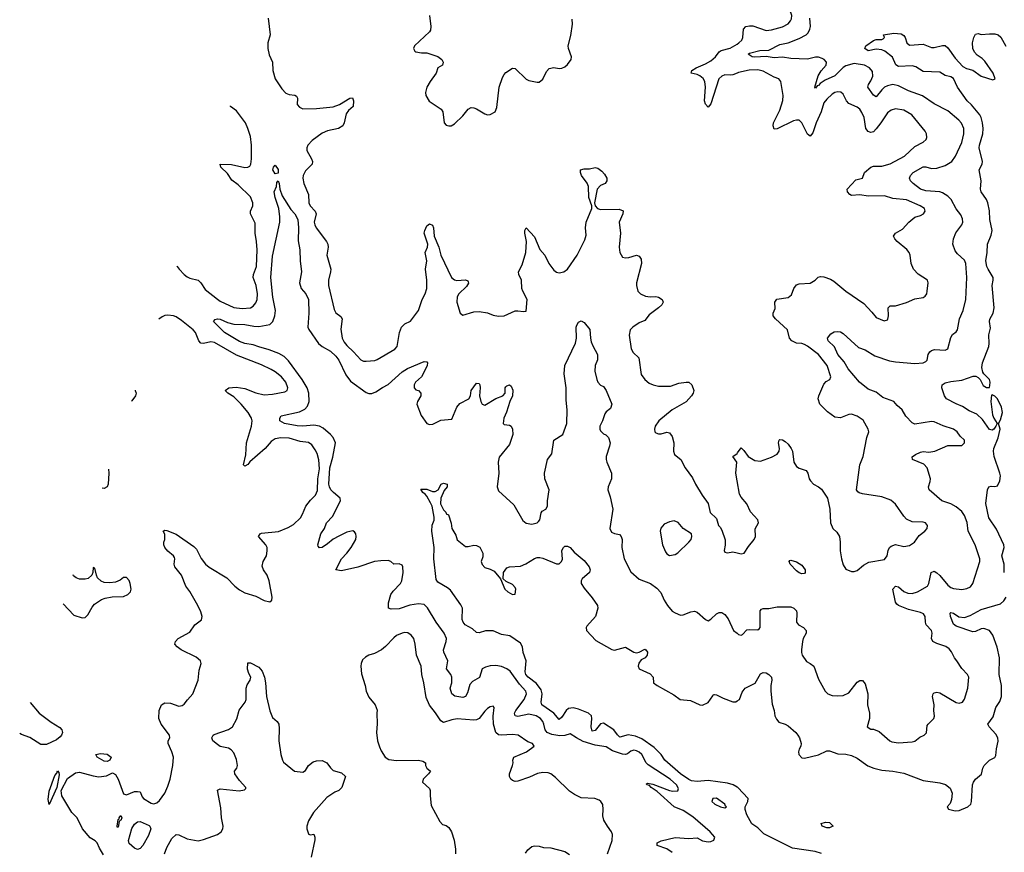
# Model space of a CAD drawing. Header units: inches. Extents: x 2001573 to 2220545, y 644482 to 846830.
# Tile 344 of 656: x 2054796 to 2061938, y 782821 to 788859. Entities that reach past the tile are written whole.
import ezdxf

# ---------------------------------------------------------------- set-up
doc = ezdxf.new("R2010")
doc.units = ezdxf.units.IN
doc.header["$MEASUREMENT"] = 0
doc.layers.add('C0758', color=7, linetype='Continuous')
doc.layers.add('C0768', color=7, linetype='Continuous')

msp = doc.modelspace()

# ---------------------------------------------------------------- linework, layer by layer
at = {"layer": 'C0758', "color": 5}
for points, elevation in [([(2057768.4, 788890), (2057777.5, 788810), (2057776, 788784), (2057770, 788769.7), (2057660.5, 788670), (2057653.4, 788650), (2057662.8, 788630), (2057670, 788626.7), (2057710, 788618), (2057750, 788618.3), (2057830, 788591.1), (2057858.3, 788570), (2057868.5, 788550), (2057862, 788530), (2057830.4, 788509.6), (2057817.4, 788470), (2057772.6, 788410), (2057750.2, 788370), (2057738.9, 788330), (2057742.6, 788310), (2057767.6, 788267.6), (2057854, 788210), (2057865.7, 788190), (2057876.3, 788110), (2057890, 788094), (2057910, 788088), (2057926, 788090), (2057950, 788102.8), (2058010, 788162), (2058050, 788210.7), (2058070, 788222), (2058090, 788220.4), (2058110, 788212), (2058170, 788176), (2058190, 788169), (2058210, 788170.3), (2058244.5, 788190), (2058257.7, 788222.3), (2058275.1, 788370), (2058299.3, 788440.7), (2058310, 788462.4), (2058323.6, 788476.4), (2058370, 788507.3), (2058390, 788504), (2058470, 788427), (2058490, 788417.6), (2058550, 788404.9), (2058565.5, 788405.5), (2058590, 788427.7), (2058616.6, 788483.4), (2058635.8, 788504.2), (2058670, 788512), (2058710, 788506), (2058730, 788508), (2058750, 788516.3), (2058770, 788533), (2058797.3, 788570), (2058798.2, 788590), (2058777.3, 788650), (2058775.8, 788670), (2058794.9, 788745.1), (2058805.3, 788825.3), (2058802.8, 788862.8)], 420), ([(2056597.6, 788870), (2056613.8, 788750), (2056596.5, 788690), (2056596.5, 788650), (2056605.1, 788605.1), (2056628.8, 788550), (2056631.5, 788490), (2056650.3, 788430), (2056696.7, 788356.7), (2056725.8, 788325.8), (2056750, 788315.2), (2056791.7, 788311.7), (2056803.8, 788303.8), (2056810.2, 788290), (2056810, 788244.9), (2056825.2, 788225.2), (2056850, 788212.7), (2056950, 788213.8), (2057070, 788226.3), (2057115, 788245), (2057190.7, 788290.7), (2057210, 788291), (2057216.4, 788270), (2057214.9, 788230), (2057180.8, 788199.2), (2057163.8, 788176.2), (2057149.2, 788110), (2057139, 788090), (2057108.4, 788070), (2057030, 788053.7), (2056990, 788036.6), (2056917, 787983), (2056886.9, 787950), (2056879.1, 787930), (2056878.5, 787910), (2056913.7, 787850), (2056921.2, 787830), (2056918.5, 787810), (2056870, 787763), (2056853.4, 787730), (2056850.2, 787710), (2056857.7, 787670), (2056892.3, 787590), (2056894.2, 787530), (2056903.5, 787510), (2056939.7, 787470), (2056946.2, 787450), (2056931.8, 787390), (2056936, 787370), (2056946.3, 787350), (2057021.3, 787250), (2057030.4, 787230), (2057033.7, 787210), (2057024.9, 787150), (2057052.1, 787050), (2057051.1, 787030), (2057035.3, 786970), (2057036.2, 786930), (2057076.4, 786756.4), (2057090, 786733.6), (2057125.5, 786705.5), (2057134.6, 786690), (2057125.5, 786614.5), (2057136, 786550), (2057150, 786520.2), (2057170, 786495), (2057218.6, 786450), (2057270, 786391.4), (2057290, 786383.2), (2057310, 786381.8), (2057372.8, 786387.2), (2057390, 786393.5), (2057517.7, 786470), (2057533.5, 786490), (2057550.5, 786590), (2057566.6, 786630), (2057590, 786652.9), (2057630, 786673.1), (2057690, 786750.4), (2057715.3, 786830), (2057737.1, 786870), (2057748.9, 786910), (2057750.6, 786970.6), (2057740.9, 787050), (2057750.7, 787110), (2057738.2, 787170), (2057754, 787210), (2057755.8, 787230), (2057730.9, 787310), (2057734.5, 787330), (2057750, 787363.8), (2057770, 787379.5), (2057790, 787368.2), (2057798.6, 787350), (2057803.6, 787290), (2057837.4, 787210), (2057851.5, 787150), (2057929.2, 786990), (2057950, 786971.2), (2057966.3, 786966.3), (2058030, 786972.9), (2058046.2, 786966.2), (2058050, 786957.3), (2058051.1, 786948.9), (2058036.9, 786923.1), (2057982.8, 786870), (2057969.1, 786850), (2057966.9, 786810), (2057990.8, 786730), (2058010, 786716.3), (2058090, 786739.3), (2058130, 786741.6), (2058190, 786732.4), (2058230, 786714.9), (2058270, 786708.2), (2058310, 786712.4), (2058390, 786746.4), (2058410, 786748.4), (2058450, 786742), (2058470, 786746), (2058476.4, 786830), (2058445.5, 786890), (2058439.8, 786910), (2058435.8, 786970), (2058416.9, 787010), (2058414.7, 787030), (2058440, 787080), (2058468.3, 787171.7), (2058472.9, 787250), (2058459.3, 787310), (2058461.1, 787330), (2058469.7, 787350), (2058530, 787283.7), (2058570, 787191.8), (2058605.4, 787150), (2058634.3, 787090), (2058670, 787042.8), (2058690, 787027.6), (2058710, 787022.2), (2058744.5, 787030), (2058770, 787048.9), (2058839.2, 787150), (2058896.5, 787263.5), (2058904.2, 787295.8), (2058901.5, 787350), (2058904.7, 787390), (2058945.7, 787490), (2058946.6, 787510), (2058924.5, 787570), (2058921.8, 787650), (2058912.2, 787672.2), (2058871.8, 787730), (2058863.6, 787750), (2058865.2, 787770), (2058890, 787776.4), (2058930, 787776.5), (2058970, 787786), (2058990, 787782), (2059019.9, 787759.9), (2059039, 787739), (2059055.5, 787710), (2059056.3, 787690), (2059042.8, 787670), (2059010, 787655.6), (2058984.2, 787630), (2058964.9, 787530), (2058970.4, 787510), (2058986.8, 787490), (2059010, 787481.3), (2059143.8, 787483.8), (2059173.5, 787473.5), (2059170.4, 787450), (2059144.2, 787390), (2059154.3, 787310), (2059143.7, 787210), (2059150.6, 787170), (2059170, 787136), (2059190, 787130.7), (2059214, 787134), (2059270, 787152.2), (2059290, 787144.9), (2059303.1, 787123.1), (2059307.2, 787090), (2059271.3, 786950), (2059270.2, 786930), (2059280.9, 786890), (2059299.3, 786870), (2059334.6, 786854.6), (2059370, 786848.1), (2059410, 786851), (2059430, 786846.7), (2059457.6, 786830), (2059464.9, 786810), (2059453.7, 786790), (2059430, 786768.3), (2059362, 786718), (2059330, 786676.9), (2059290, 786660.7), (2059244.7, 786630), (2059223.9, 786610), (2059217.6, 786570), (2059232.5, 786472.5), (2059245.7, 786445.7), (2059286.8, 786406.8), (2059304.9, 786284.9), (2059330.4, 786250), (2059362.8, 786222.8), (2059390.2, 786210.2), (2059430, 786201.3), (2059518, 786202), (2059577.7, 786222.3), (2059630, 786231.2), (2059650, 786230.2), (2059671.5, 786210), (2059685.7, 786170), (2059681.1, 786150), (2059668.9, 786130), (2059631.8, 786088.2), (2059530, 786030.6), (2059432.9, 785950), (2059406.3, 785910), (2059401.4, 785890), (2059404, 785870), (2059410, 785863.1), (2059430, 785856.5), (2059450, 785855.6), (2059490, 785866.4), (2059510, 785863), (2059530, 785837.3), (2059540.7, 785790), (2059539.7, 785730), (2059546.2, 785706.2), (2059592, 785670), (2059622.7, 785610), (2059677.1, 785537.1), (2059699.1, 785490), (2059747.7, 785410), (2059790.3, 785350.3), (2059805.3, 785285.3), (2059850, 785241), (2059864.7, 785190), (2059878.4, 785178.4), (2059890, 785158), (2059912.5, 785087.5), (2059912.8, 785047.2), (2059905.5, 785010), (2059910, 784998), (2059930, 784991.3), (2059970, 785000.7), (2060000, 784992.6)], 380), ([(2060000, 788472), (2059970, 788459.1), (2059950, 788455.6), (2059910, 788458.3), (2059890, 788450.5), (2059867.8, 788430), (2059810, 788249.6), (2059790, 788225.1), (2059770, 788246.6), (2059764.2, 788270), (2059771.1, 788370), (2059766.2, 788410), (2059753.5, 788433.5), (2059730, 788452.3), (2059710, 788461.1), (2059666.6, 788470), (2059671.8, 788490), (2059703.5, 788510), (2059770, 788538.2), (2059810, 788560.9), (2059844.2, 788590), (2059870, 788625.8), (2059883.9, 788636.1), (2059950, 788651.5), (2060000, 788681.7)], 380), ([(2055936.6, 787074.7), (2055938.9, 787070), (2055953.8, 787050), (2055989.3, 787010), (2056010, 786993.8), (2056030, 786983.2), (2056090, 786969.3), (2056110, 786950.2), (2056142.2, 786902.2), (2056230, 786831.9), (2056250, 786818), (2056350, 786771), (2056410, 786763.2), (2056470, 786768.4), (2056490, 786780.3), (2056510, 786804.4), (2056519, 786830), (2056521.9, 786870), (2056511.5, 786930), (2056490.5, 786990), (2056492.5, 787010), (2056513.4, 787070), (2056518.5, 787190), (2056514.8, 787250), (2056503.4, 787310), (2056503.3, 787383.3), (2056469.8, 787450), (2056471.5, 787470), (2056487.6, 787510), (2056487, 787530), (2056470, 787573.6), (2056380.6, 787660.6), (2056335.9, 787695.9), (2056303, 787743), (2056255.4, 787790), (2056249.6, 787810), (2056332.2, 787807.8), (2056430, 787788.1), (2056451.2, 787788.8), (2056464.4, 787795.6), (2056473.8, 787810), (2056478.7, 787850), (2056477.2, 787950), (2056469.4, 788010.6), (2056452, 788070), (2056433.1, 788110), (2056370, 788198.7), (2056326.5, 788230), (2056326.1, 788233.4)], 380), ([(2059530, 782819.8), (2059490, 782844.9), (2059419.3, 782870), (2059420.9, 782890), (2059450, 782904.4), (2059550, 782928.9), (2059650, 782920.1), (2059710, 782925.2), (2059750, 782904), (2059790, 782896.3), (2059810, 782898.5), (2059832.3, 782907.7), (2059837.8, 782930), (2059805.7, 782970), (2059677.9, 783077.9), (2059610, 783124.1), (2059544.4, 783150), (2059420.8, 783260.8), (2059377, 783290), (2059364.9, 783304.9), (2059346, 783310), (2059344, 783316), (2059350, 783322), (2059390, 783314), (2059508.9, 783268.9), (2059535.1, 783264.9), (2059570, 783266.8), (2059576.2, 783283.8), (2059559.7, 783310), (2059514.6, 783350), (2059354.2, 783454.2), (2059339.4, 783470), (2059310, 783529.7), (2059290, 783546.8), (2059270, 783557), (2059250, 783560.7), (2059230, 783554), (2059205.3, 783534.7), (2059189.5, 783530.5), (2059167.7, 783532.3), (2059096.7, 783556.7), (2059050, 783586.1), (2058970, 783598.6), (2058884.7, 783624.7), (2058834.2, 783650), (2058790, 783679.7), (2058751.1, 783668.9), (2058714.8, 783665.2), (2058655.2, 783675.2), (2058622.6, 783690), (2058609.1, 783710), (2058599.4, 783750), (2058589.8, 783770), (2058573.8, 783790), (2058541.7, 783810), (2058490, 783821.5), (2058410, 783805.9), (2058389.3, 783809.3), (2058385, 783830), (2058395.2, 783850), (2058454.5, 783930), (2058473.6, 783970), (2058467.6, 783990), (2058420.9, 784040.9), (2058353.8, 784133.8), (2058330, 784151.7), (2058290, 784167.8), (2058250, 784174.6), (2058210, 784173.1), (2058175.9, 784164.1), (2058150.4, 784150), (2058132.5, 784087.5), (2058080.8, 784059.2), (2058061.3, 784038.7), (2058043.4, 783976.6), (2058030, 783949.8), (2058010, 783942.8), (2057953.1, 783953.1), (2057930, 783969.6), (2057918.9, 784010), (2057929.8, 784050), (2057930.9, 784090), (2057923.1, 784110), (2057892.6, 784150), (2057901.4, 784210), (2057872.4, 784272.4), (2057870.7, 784290), (2057890.9, 784350), (2057891.7, 784371.7), (2057875.1, 784410), (2057817.3, 784490), (2057754.4, 784594.4), (2057730, 784617.7), (2057690, 784623.5), (2057627, 784613), (2057550, 784585.8), (2057490, 784583.5), (2057471.8, 784591.8), (2057472.6, 784630), (2057487.3, 784690), (2057504.6, 784715.4), (2057559.6, 784770), (2057567, 784790), (2057578, 784850), (2057576, 784890), (2057570, 784902), (2057550, 784912.7), (2057509.5, 784909.5), (2057489.3, 784929.3), (2057470, 784936), (2057414.7, 784934.7), (2057370, 784929.6), (2057250, 784889.7), (2057130, 784862.7), (2057090, 784868), (2057129.5, 784950), (2057170, 784990.6), (2057200.9, 785030), (2057234, 785090), (2057237.2, 785110), (2057234, 785130), (2057224.7, 785144.7), (2057212.7, 785152.7), (2057170, 785142.9), (2057110, 785114), (2057069.3, 785090.7), (2057030, 785056.9), (2056990, 785032), (2056970, 785029.3), (2056961.3, 785041.3), (2056959.6, 785050), (2056979.8, 785130), (2057007.6, 785170), (2057022, 785210), (2057065, 785255), (2057123.9, 785370), (2057120.4, 785390), (2057071.4, 785430), (2057054.1, 785450), (2057042.5, 785470), (2057037.6, 785490), (2057045.2, 785610), (2057066.9, 785686.9), (2057087.2, 785790), (2057070, 785829.8), (2057051.5, 785850), (2056996.4, 785896.4), (2056970, 785912.2), (2056930, 785917.3), (2056850, 785912.2), (2056810, 785914.5), (2056716.2, 785930), (2056682, 785950), (2056682, 785970), (2056693.4, 785986.6), (2056824.8, 786015.2), (2056865.4, 786034.6), (2056884.5, 786055.5), (2056895, 786090), (2056894.1, 786150), (2056881.2, 786190), (2056846.1, 786250), (2056745.3, 786385.3), (2056715.2, 786415.2), (2056677.1, 786437.1), (2056605, 786465), (2056530, 786485.2), (2056490, 786501.1), (2056429.9, 786509.9), (2056390, 786525.9), (2056281.5, 786590), (2056201.2, 786670), (2056214.8, 786685.2), (2056231.7, 786688.3), (2056250, 786686), (2056303.4, 786663.4), (2056350, 786651.3), (2056430, 786647.6), (2056495.5, 786635.5), (2056530, 786633.9), (2056610, 786648.7), (2056633.4, 786670), (2056647.9, 786710), (2056652.9, 786750), (2056633.2, 786846.8), (2056616.8, 786990), (2056630, 787144.7), (2056683.7, 787390), (2056683.7, 787430), (2056676, 787490), (2056650, 787569.2), (2056642.6, 787610), (2056659.3, 787650), (2056662, 787678), (2056670, 787690.8), (2056678.8, 787670), (2056684, 787630), (2056701.3, 787581.3), (2056762.3, 787482.3), (2056792.1, 787450), (2056813.1, 787410), (2056819.5, 787350), (2056816, 787256), (2056828.9, 787190), (2056830.1, 787110), (2056839.7, 787030), (2056825.2, 786950), (2056836.9, 786910), (2056870.9, 786870), (2056890.1, 786830), (2056894.6, 786730), (2056887.5, 786630), (2056893.3, 786613.3), (2056963.2, 786510), (2056990, 786489.4), (2057050, 786456.1), (2057090, 786419.1), (2057110.5, 786390.5), (2057162.7, 786282.7), (2057196.2, 786236.2), (2057310, 786154.6), (2057330, 786147.4), (2057350, 786147.2), (2057380.6, 786159.4), (2057427.6, 786192.4), (2057470, 786213.4), (2057570, 786304.2), (2057609.6, 786330), (2057730, 786380.3), (2057750, 786378.8), (2057754.4, 786370), (2057752.2, 786352.2), (2057742.6, 786330), (2057710.2, 786269.8), (2057667.2, 786230), (2057658.7, 786210), (2057658.4, 786190), (2057670, 786175.5), (2057690.2, 786170.2), (2057704.9, 786150), (2057704.9, 786130), (2057681.6, 786090), (2057676.3, 786070), (2057708, 785988), (2057750, 785931.3), (2057770, 785924), (2057793.8, 785926.2), (2057850, 785953.4), (2057930, 785961), (2057968.2, 786050), (2057990, 786074.6), (2058054.3, 786110), (2058065.1, 786130), (2058071.2, 786170), (2058110, 786222.4), (2058130, 786220.7), (2058133.6, 786210), (2058136.2, 786190), (2058131.1, 786130), (2058140.2, 786090), (2058150, 786070.4), (2058170, 786062.3), (2058250, 786111.8), (2058300.7, 786130), (2058318.5, 786150), (2058318.9, 786190), (2058323.3, 786196.7), (2058330, 786204.4), (2058350, 786211.6), (2058361.1, 786201.1), (2058372.7, 786172.7), (2058372.1, 786130), (2058352.6, 786090), (2058328.4, 786011.6), (2058309.1, 785970), (2058302.8, 785930), (2058310, 785924), (2058350, 785918), (2058360.7, 785910), (2058370.4, 785890), (2058372.4, 785850), (2058350, 785777.2), (2058274.4, 785685.6), (2058266.8, 785650), (2058270.7, 785570.7), (2058259.1, 785470), (2058270, 785442.8), (2058379.6, 785339.6), (2058446.9, 785226.9), (2058470, 785208.2), (2058510, 785201.3), (2058549.7, 785210.3), (2058559.6, 785220.4), (2058568.5, 785231.5), (2058577.8, 785282.2), (2058585.7, 785294.3), (2058613.3, 785310), (2058624.2, 785330), (2058624.7, 785370), (2058635.8, 785450), (2058606.3, 785530), (2058602, 785570), (2058624.2, 785670), (2058655.4, 785710), (2058669.8, 785810.2), (2058735.1, 785850), (2058766, 785930), (2058766.6, 786030), (2058760.2, 786100.2), (2058759.2, 786190), (2058746.5, 786290), (2058749.8, 786350), (2058827.6, 786512.4), (2058834, 786550), (2058832, 786628), (2058836.6, 786643.4), (2058850, 786666), (2058870, 786676), (2058890, 786662.8), (2058931.5, 786611.5), (2058936, 786550), (2058942.5, 786522.5), (2058953.3, 786493.3), (2058987.7, 786430), (2058987.9, 786392.1), (2058970.6, 786350), (2058969.1, 786310.9), (2058981.6, 786250), (2058990, 786230.4), (2059010, 786207.3), (2059030, 786198.8), (2059050, 786170.8), (2059090.4, 786070), (2059082, 786038), (2059050, 786014.5), (2059039.9, 786000.1), (2059024.1, 785950), (2059005.6, 785910), (2059003.9, 785890), (2059010, 785876.9), (2059030, 785856.1), (2059047.4, 785847.4), (2059066.4, 785830), (2059078.4, 785790), (2059075.1, 785764.9), (2059050.4, 785690), (2059050.4, 785670), (2059054.4, 785650), (2059090.2, 785570), (2059090, 785529), (2059064, 785470), (2059061.8, 785450), (2059079.1, 785399.1), (2059098.2, 785310), (2059077.9, 785170), (2059090, 785143.2), (2059110, 785133.7), (2059146, 785126), (2059160.2, 785110), (2059165.4, 785090), (2059164.1, 785030), (2059180.7, 784950), (2059230, 784854.4), (2059290, 784800.4), (2059370.8, 784770), (2059416.9, 784736.9), (2059445.8, 784705.8), (2059470.4, 784650), (2059494.9, 784610), (2059530, 784570.5), (2059550, 784557.1), (2059590, 784540.4), (2059610, 784543.1), (2059665.5, 784565.5), (2059690, 784568.5), (2059710, 784561.3), (2059770, 784508.5), (2059790, 784499.3), (2059810, 784510.5), (2059850, 784550.4), (2059870, 784560.3), (2059890, 784559.5), (2059910, 784546), (2059934.4, 784514.4), (2059972.9, 784430), (2060000, 784408.9)], 360), ([(2055403, 782803), (2055376, 782850), (2055359.3, 782890), (2055344.8, 782904.8), (2055306.7, 782926.7), (2055251.8, 782990), (2055213.2, 783070), (2055175.3, 783110), (2055102, 783230), (2055098, 783270), (2055143.1, 783356.9), (2055202, 783398), (2055230, 783402.8), (2055330, 783374.4), (2055371.3, 783368.7), (2055425.1, 783374.9), (2055470, 783398), (2055490, 783384.7), (2055510, 783351.3), (2055550, 783245.5), (2055570, 783237.1), (2055630, 783261), (2055650, 783262.8), (2055670, 783258), (2055683.6, 783223.6), (2055694, 783210), (2055750, 783176.9), (2055770, 783172.1), (2055790, 783179), (2055810, 783195.2), (2055848.1, 783250), (2055870, 783300.9), (2055887.4, 783350), (2055908, 783450), (2055911.3, 783510), (2055900.8, 783550), (2055872, 783610), (2055873.2, 783630), (2055885.2, 783650), (2055882.9, 783670), (2055822.7, 783750), (2055804.5, 783790), (2055808.3, 783850), (2055825.1, 783890), (2055850, 783905.3), (2055890, 783902.3), (2055950, 783881.1), (2055975.4, 783884.6), (2055990, 783894), (2056013, 783927), (2056052.3, 783970), (2056091.3, 784070), (2056098.7, 784141.3), (2056112, 784190), (2056106.6, 784210), (2056076.4, 784236.4), (2055968, 784290), (2055939.6, 784310), (2055921.6, 784330), (2055925.6, 784350), (2055946, 784370), (2056030, 784417.4), (2056066.9, 784470), (2056114.1, 784505.9), (2056120.3, 784530), (2056110, 784565.6), (2056087.5, 784610), (2056030, 784711.5), (2056000.4, 784750), (2055971.1, 784831.1), (2055921.1, 784890), (2055916, 784910), (2055922.6, 784950), (2055918.4, 784958.4), (2055910.7, 784970.7), (2055870, 785005.1), (2055849.7, 785030), (2055842, 785050), (2055841.2, 785070), (2055849.2, 785090), (2055848.9, 785128.9), (2055838, 785150), (2055850, 785158), (2055864.7, 785155.3), (2055930, 785128.4), (2056058.9, 785038.9), (2056078.4, 785018.4), (2056112.1, 784952.1), (2056144, 784910), (2056170, 784888.3), (2056299.1, 784810), (2056357.1, 784750), (2056390, 784724.9), (2056430, 784702.6), (2056510, 784679.3), (2056570, 784647.3), (2056610, 784636), (2056624, 784650), (2056626.6, 784670), (2056605.1, 784790), (2056590.9, 784830), (2056563.9, 784870), (2056555.5, 784895.5), (2056562.2, 784930), (2056587.6, 784970), (2056592.5, 785007.5), (2056590.7, 785030), (2056580.7, 785050), (2056528.9, 785110), (2056541, 785130), (2056550, 785134.6), (2056673.3, 785146.7), (2056743.5, 785176.5), (2056781.3, 785198.7), (2056832.8, 785247.2), (2056848.2, 785271.8), (2056872.4, 785330), (2056906.5, 785373.5), (2056942.8, 785410), (2056955.7, 785444.3), (2056958.9, 785530), (2056970, 785602), (2056966.2, 785666.2), (2056952.9, 785712.9), (2056939.9, 785739.9), (2056914.8, 785774.8), (2056890, 785793.8), (2056830, 785801), (2056750, 785823.9), (2056690, 785826), (2056650, 785818.6), (2056619.5, 785800.5), (2056578, 785750), (2056466.5, 785653.5), (2056450, 785634), (2056430, 785621.6), (2056420.7, 785630), (2056436.2, 785703.8), (2056440.2, 785790), (2056478, 785910), (2056482.2, 785950), (2056476.5, 785970), (2056454.1, 786010), (2056403.9, 786070), (2056350, 786123.4), (2056306.3, 786150), (2056287, 786170), (2056313.2, 786190), (2056365.4, 786194.6), (2056430, 786183.9), (2056510, 786152.9), (2056570, 786139.1), (2056630, 786142.4), (2056719.3, 786160.7), (2056736.9, 786170), (2056742.3, 786190), (2056726.3, 786230), (2056695, 786270), (2056650, 786305.4), (2056621, 786321), (2056550, 786355.8), (2056370, 786426.5), (2056210, 786517.9), (2056181.8, 786521.8), (2056130, 786511.6), (2056110, 786512.9), (2056094.7, 786530), (2056072.1, 786590), (2056054.4, 786610), (2055970, 786678.5), (2055930, 786704.4), (2055911.2, 786711.2), (2055870, 786716.2), (2055850, 786712.5), (2055830, 786703.5), (2055806.2, 786686.7)], 380), ([(2055632.9, 786171.2), (2055634.3, 786170), (2055640.5, 786150), (2055635.8, 786130), (2055610, 786094), (2055606.1, 786091.5)], 420), ([(2060000, 785514.2), (2059989.8, 785570), (2059998, 785650), (2059969.3, 785690), (2060000, 785713.7)], 380), ([(2055440.9, 785600.1), (2055443.5, 785570), (2055438.4, 785490), (2055429.7, 785470.3), (2055410, 785459.5), (2055394.3, 785461.4)], 420), ([(2060000, 783293), (2059971.1, 783310), (2059930, 783321.3), (2059790, 783340.6), (2059710, 783333.6), (2059670, 783339.2), (2059650, 783348.2), (2059589.1, 783390), (2059476, 783490), (2059449.1, 783530), (2059399.5, 783579.5), (2059310, 783643.6), (2059263, 783663), (2059210, 783672.8), (2059150, 783656.8), (2059132.7, 783672.7), (2059106.4, 783710), (2059030, 783756.5), (2059008.6, 783751.4), (2058970, 783703.1), (2058950, 783699.7), (2058941.2, 783730), (2058945.9, 783790), (2058942.9, 783810), (2058922, 783830), (2058850, 783858.9), (2058810, 783868.4), (2058777.1, 783862.9), (2058759.5, 783850), (2058730, 783800.8), (2058710, 783784.8), (2058670.8, 783830.8), (2058583.1, 783890), (2058578.5, 783910), (2058585.1, 783970), (2058578.2, 783998.2), (2058544.4, 784044.4), (2058484.2, 784090), (2058468.1, 784110), (2058463.6, 784130), (2058468.9, 784210), (2058449, 784270), (2058443.8, 784310), (2058430, 784338.3), (2058351.8, 784390), (2058290, 784399), (2058230, 784425.7), (2058174.3, 784425.7), (2058130, 784411.6), (2058110, 784415.6), (2058081.4, 784441.4), (2058027.7, 784470), (2058012.3, 784490), (2058004.7, 784510), (2058007.2, 784590), (2057996.3, 784616.3), (2057920.5, 784720.5), (2057899.1, 784739.1), (2057830, 784780.9), (2057818, 784798), (2057799.8, 784950), (2057802.5, 785030), (2057785, 785150), (2057788, 785192), (2057803.7, 785230), (2057803, 785250), (2057787.1, 785330), (2057775.4, 785355.4), (2057750, 785403), (2057738.2, 785418.2), (2057720.7, 785430), (2057705.2, 785454.8), (2057750, 785454.6), (2057790, 785438.3), (2057810, 785437), (2057831.5, 785448.5), (2057853.2, 785490), (2057870, 785497.6), (2057897.3, 785490), (2057896.4, 785470), (2057875.6, 785444.4), (2057850.3, 785390), (2057848.9, 785348.9), (2057870, 785303.8), (2057886.4, 785286.4), (2057890, 785276), (2057907.1, 785267.1), (2057926.6, 785206.6), (2057930.6, 785170), (2057959.4, 785119.4), (2057970, 785086), (2058030, 785038.8), (2058050, 785037.3), (2058090, 785048.2), (2058110, 785046), (2058133.3, 785033.3), (2058155.5, 784990), (2058156.3, 784963.7), (2058144, 784930), (2058150, 784906.8), (2058170, 784885.5), (2058210, 784874), (2058238.7, 784858.7), (2058283.5, 784803.5), (2058316.3, 784730), (2058337.3, 784710), (2058370, 784690.7), (2058390, 784692), (2058395.1, 784730), (2058390, 784742), (2058370, 784762.7), (2058325.2, 784785.2), (2058303.1, 784803.1), (2058305.2, 784850), (2058330, 784882.8), (2058349.7, 784890.3), (2058430, 784895.2), (2058467.5, 784912.5), (2058530, 784951.3), (2058550, 784958), (2058570, 784959.1), (2058590, 784954), (2058690, 784913.4), (2058710, 784912.7), (2058727.3, 784930), (2058732.9, 784947.1), (2058729.8, 785010), (2058739.7, 785030), (2058750, 785039.6), (2058770, 785040.8), (2058790, 785030.2), (2058818.4, 784998.4), (2058890, 784936), (2058926.3, 784890), (2058934.3, 784870), (2058930.3, 784850), (2058876.5, 784803.5), (2058868.1, 784790), (2058870.2, 784770), (2058890, 784736.5), (2058950, 784666.7), (2058986.5, 784610), (2058988.9, 784590), (2058973.7, 784530), (2058910, 784459.6), (2058904.4, 784450), (2058908.6, 784428.6), (2058976, 784356), (2059092.5, 784292.5), (2059110, 784287.3), (2059190, 784307.3), (2059250, 784272.7), (2059270, 784268), (2059290, 784273), (2059330, 784294), (2059338, 784290), (2059350, 784272), (2059348, 784250), (2059332.7, 784230), (2059304.6, 784215.4), (2059287.3, 784192.7), (2059281.6, 784170), (2059290.4, 784150.4), (2059370, 784115.8), (2059390.4, 784090), (2059394.4, 784050), (2059419.5, 784030), (2059541.6, 783961.6), (2059586.9, 783930), (2059662.3, 783922.3), (2059730, 783890.3), (2059750, 783888.8), (2059790, 783906), (2059823.8, 783956.2), (2059830, 783964), (2059836, 783964), (2059850, 783962.4), (2059898.2, 783938.2), (2059970, 783913), (2059990, 783913), (2060000, 783919.1)], 340), ([(2055112, 784621.8), (2055190, 784540.7), (2055250, 784520.5), (2055270, 784523), (2055278, 784530), (2055290, 784542), (2055321.3, 784598.7), (2055339.8, 784620.2), (2055390, 784653.1), (2055415.6, 784664.4), (2055466.1, 784673.9), (2055550, 784676), (2055580.9, 784690), (2055599.6, 784710), (2055604.7, 784730), (2055597.3, 784770), (2055590, 784792.3), (2055570, 784814), (2055550, 784812.8), (2055525.6, 784794.4), (2055490, 784779.4), (2055450, 784774.7), (2055410, 784777.3), (2055387.1, 784787.1), (2055361.1, 784810), (2055352.4, 784830), (2055342, 784882), (2055330, 784886), (2055327.2, 784850), (2055319.5, 784830), (2055292.9, 784807.1), (2055270, 784801.3), (2055230, 784800.8), (2055204.8, 784810), (2055186.8, 784826.8), (2055183.1, 784833.1)], 420), ([(2059060.7, 782810), (2059092.8, 782907.2), (2059095.6, 782950), (2059089.3, 782970), (2059059, 783010), (2059034.5, 783054.5), (2059026.2, 783086.2), (2059029.7, 783130.3), (2059026.4, 783166.4), (2059012.8, 783190), (2058999.6, 783199.6), (2058968.7, 783210), (2058870, 783216.2), (2058820.3, 783240.3), (2058784.6, 783264.6), (2058683.8, 783363.8), (2058650, 783388.6), (2058630, 783397.1), (2058590, 783400.6), (2058552.4, 783392.4), (2058493.8, 783366.2), (2058410, 783337), (2058390, 783334.9), (2058370, 783341.5), (2058359.8, 783350), (2058349.9, 783369.9), (2058349.2, 783390), (2058371.7, 783450), (2058376, 783470), (2058374, 783490), (2058381.2, 783510), (2058473.2, 783550), (2058529.3, 783590), (2058517.2, 783610), (2058482.2, 783622.2), (2058411.2, 783671.2), (2058370, 783675.5), (2058289.9, 783669.9), (2058270, 783673.6), (2058250, 783688.7), (2058234.3, 783750), (2058231.1, 783808.9), (2058237.4, 783870), (2058230, 783880.7), (2058210, 783875.4), (2058190, 783863.5), (2058170, 783845.4), (2058130, 783792), (2058110, 783782.4), (2058090, 783779.5), (2057970, 783788.2), (2057930, 783781.4), (2057870, 783762.4), (2057850, 783773.7), (2057812.3, 783832.3), (2057768.5, 783888.5), (2057743.7, 783943.7), (2057728.8, 784048.8), (2057713.8, 784110), (2057708, 784170), (2057673.7, 784250), (2057665.8, 784330), (2057654.5, 784370), (2057635.6, 784395.6), (2057611.4, 784411.4), (2057590, 784414.2), (2057570, 784410.8), (2057530, 784392.1), (2057510, 784376.4), (2057450, 784312.8), (2057419.5, 784290), (2057370, 784263.5), (2057328.9, 784251.1), (2057303.8, 784236.2), (2057284, 784216), (2057274, 784190), (2057270.4, 784170), (2057274.6, 784114.6), (2057303, 784030), (2057310.5, 783990), (2057330, 783946.8), (2057375.5, 783890), (2057390, 783852), (2057386, 783830), (2057388.5, 783751.5), (2057383.8, 783690), (2057392.2, 783630), (2057405.1, 783585.1), (2057417.2, 783557.2), (2057447, 783510), (2057473.9, 783493.9), (2057530, 783485.5), (2057687.9, 783487.9), (2057721.6, 783481.6), (2057741, 783470), (2057741, 783450), (2057750.6, 783430.6), (2057776, 783410), (2057762.8, 783390), (2057722, 783350), (2057717.3, 783330), (2057770, 783282.8), (2057774.6, 783270), (2057773.4, 783230), (2057779.9, 783159.9), (2057844.4, 783044.4), (2057863.1, 783023.1), (2057890, 783014), (2057910, 783000.5), (2057928.5, 782970), (2057949, 782909), (2057957, 782843), (2057956.4, 782810)], 380), ([(2055845.9, 782810), (2055863.6, 782856.4), (2055900.1, 782919.9), (2055930, 782949.2), (2055950, 782948.2), (2056010, 782919.4), (2056090, 782904.2), (2056130, 782912.4), (2056230, 782948.8), (2056258.4, 782970), (2056269.6, 782990), (2056271.1, 783010), (2056261, 783070), (2056256.4, 783143.6), (2056230, 783270.7), (2056250, 783280.3), (2056387.1, 783267.1), (2056427.2, 783272.8), (2056435.6, 783284.4), (2056437, 783290), (2056390, 783340.7), (2056355.6, 783390), (2056354.5, 783410), (2056371.6, 783430), (2056376.9, 783450), (2056370, 783493.2), (2056350, 783542.9), (2056330, 783563.5), (2056310, 783576), (2056250, 783588.7), (2056230, 783601.7), (2056197.4, 783630), (2056189.6, 783650), (2056199.5, 783670), (2056206.1, 783673.9), (2056310, 783710.2), (2056338.9, 783730), (2056372.1, 783787.9), (2056388, 783852), (2056431.1, 783910), (2056438.3, 783930), (2056439.3, 784010), (2056446, 784034), (2056468.7, 784070), (2056474, 784090), (2056457.5, 784117.5), (2056447.9, 784147.9), (2056450, 784194.8), (2056470, 784194.9), (2056530, 784162.4), (2056554.1, 784134.1), (2056571.7, 784091.7), (2056579.5, 784050), (2056586.3, 783950), (2056610, 783846), (2056630, 783798.8), (2056662.8, 783770), (2056675.5, 783750), (2056678.7, 783718.7), (2056675.8, 783630), (2056691.4, 783530), (2056701.5, 783490), (2056710, 783474.9), (2056790.7, 783410), (2056850, 783403), (2056870, 783413.8), (2056892.3, 783450), (2056923.8, 783476.2), (2056950, 783484.9), (2056990, 783485.5), (2057023.2, 783470), (2057050, 783432.7), (2057070, 783414.7), (2057130, 783397), (2057160.5, 783370), (2057133.4, 783290), (2057110.4, 783270), (2057082.9, 783257.1), (2057023.1, 783216.9), (2056926.8, 783110), (2056890.5, 783049.5), (2056878.8, 783010), (2056878.8, 782990), (2056890, 782954), (2056891.1, 782951.1), (2056906.8, 782946.8), (2056930, 782951), (2056937.1, 782930), (2056937.6, 782910), (2056910, 782786)], 360), ([(2054871.4, 783906), (2054936.5, 783830), (2055023.3, 783763.3), (2055086.6, 783726.6), (2055102.6, 783710), (2055107, 783690), (2055100.1, 783670), (2055090, 783658.5), (2055062.7, 783637.3), (2054990, 783602.8), (2054950, 783602.4)], 380), ([(2054950, 783602.4), (2054870, 783654), (2054810, 783675.4), (2054796.1, 783682.1)], 380), ([(2058464.9, 782815.1), (2058481.3, 782838.7), (2058510, 782863), (2058530, 782867.7), (2058564.5, 782864.5), (2058594.8, 782854.8), (2058650, 782853.4), (2058750, 782827.3), (2058785.5, 782805.5)], 380)]:
    msp.add_lwpolyline(points, dxfattribs=dict(at, elevation=elevation))
for points, elevation in [([(2056650, 787740.9), (2056632, 787770), (2056637, 787790), (2056650, 787803), (2056672, 787772), (2056670, 787745.2)], 360), ([(2059544.4, 785224.4), (2059510, 785218.4), (2059470, 785200.3), (2059447.9, 785172.1), (2059443, 785150), (2059460.2, 785050), (2059480.4, 785000.4), (2059490, 784986), (2059510, 784972.7), (2059550, 784980.3), (2059570, 784992.4), (2059649.3, 785070), (2059666, 785090), (2059672.7, 785110), (2059669.2, 785130), (2059610, 785169.6), (2059572.7, 785212.7)], 380), ([(2055430, 783479.3), (2055410, 783482.7), (2055358, 783510), (2055348, 783530), (2055382, 783538), (2055431.8, 783531.8), (2055458.8, 783510), (2055450, 783489)], 380), ([(2055010, 783168), (2055003.6, 783203.6), (2055010, 783264.7), (2055050, 783378), (2055066, 783394), (2055071.6, 783411.6), (2055079.6, 783399.6), (2055082, 783382), (2055064.7, 783290)], 380), ([(2059850, 783212.3), (2059823.8, 783210), (2059817.7, 783190), (2059839.6, 783170), (2059880.4, 783150), (2059910, 783143.8), (2059923.6, 783150), (2059915.9, 783155.9), (2059910.7, 783170)], 360), ([(2055530, 783052), (2055526.4, 783053.6), (2055516.7, 783043.3), (2055510, 783003.7), (2055503.7, 783003.7), (2055502.7, 783010), (2055510, 783059.1), (2055517.2, 783062.8), (2055516.9, 783070), (2055530, 783088), (2055537.2, 783070)], 360), ([(2055650, 782840.5), (2055630, 782849.7), (2055590, 782883.6), (2055586.1, 782906.1), (2055610, 782993), (2055630, 783023.5), (2055650, 783042.4), (2055670, 783044.4), (2055735.2, 783015.2), (2055741.3, 783010), (2055746.7, 782990), (2055730, 782942.3), (2055690, 782871), (2055670, 782848.8)], 360)]:
    msp.add_lwpolyline(points, close=True, dxfattribs=dict(at, elevation=elevation))
at = {"layer": 'C0768', "color": 5}
for points, elevation in [([(2060000, 788681.7), (2060013.8, 788690), (2060033.6, 788710), (2060042.5, 788730), (2060047, 788790), (2060064.2, 788810), (2060090, 788815.3), (2060113.2, 788813.2), (2060210, 788779.7), (2060250, 788785.4), (2060330, 788807.5), (2060369.7, 788830), (2060388.6, 788850), (2060395.7, 788864.3), (2060398.4, 788890), (2060388.8, 788910), (2060371.6, 788930), (2060330, 788960.7), (2060250, 789003.1), (2060130, 789048.7), (2060080.3, 789090), (2060037.9, 789117.9), (2060010, 789152.7), (2060000, 789157.8)], 380), ([(2060000, 784408.9), (2060010, 784401.1), (2060030, 784396.3), (2060039.6, 784400.4), (2060070, 784433.4), (2060090, 784437.1), (2060150, 784434.9), (2060159.7, 784440.3), (2060167.9, 784452.1), (2060168.3, 784571.7), (2060177.2, 784582.8), (2060190, 784588.4), (2060230, 784588), (2060290, 784599.7), (2060390, 784600.3), (2060412.3, 784592.3), (2060430, 784570.7), (2060434.3, 784554.3), (2060432.2, 784490), (2060445.5, 784470), (2060483, 784450), (2060502, 784430), (2060500.3, 784410), (2060480.2, 784370), (2060475.2, 784350), (2060466.4, 784290), (2060466.4, 784270), (2060472.7, 784250), (2060503.8, 784203.8), (2060530, 784190.4), (2060555.8, 784170), (2060590, 784076), (2060638.7, 783990), (2060658, 783970), (2060690, 783957.4), (2060730, 783954.9), (2060770, 783958.9), (2060810, 783978), (2060870, 784054.4), (2060890, 784066.4), (2060910, 784066), (2060930, 784042.8), (2060948.4, 783970), (2060944.9, 783890), (2060960.4, 783830), (2060961.6, 783790), (2060942.8, 783730), (2060970, 783714), (2060990, 783713), (2061030, 783697.1), (2061107.9, 783627.9), (2061121.8, 783621.8), (2061170, 783614.6), (2061270, 783620.7), (2061290, 783627.3), (2061324.7, 783655.3), (2061357.2, 783670), (2061373.6, 783686.4), (2061380.1, 783739.9), (2061385.2, 783750), (2061426.6, 783790), (2061431.4, 783808.6), (2061428, 783850), (2061430.8, 783890), (2061418.2, 783950), (2061421.7, 783970), (2061430, 783978.3), (2061450, 783982.2), (2061470, 783977.8), (2061590, 783907.6), (2061610, 783902.6), (2061634.5, 783910), (2061650, 783931), (2061674.7, 784010), (2061682, 784090), (2061672.3, 784110), (2061630, 784153.2), (2061594.7, 784210), (2061576, 784230), (2061555, 784275), (2061537.3, 784297.3), (2061514.1, 784314.1), (2061450, 784333.9), (2061421.2, 784350), (2061410.7, 784370), (2061416, 784410), (2061411.2, 784430), (2061372.1, 784470), (2061366.2, 784490), (2061364.2, 784530), (2061352.4, 784550), (2061330, 784560.7), (2061242.5, 784582.5), (2061171.5, 784610), (2061159.9, 784619.9), (2061150, 784635.1), (2061129.8, 784730), (2061150.2, 784750.2), (2061170, 784745.7), (2061210, 784712.3), (2061239.8, 784699.8), (2061270, 784697.1), (2061310, 784709.4), (2061381, 784750), (2061391.6, 784770), (2061408.7, 784850), (2061430, 784858.9), (2061450, 784847.9), (2061470, 784829.1), (2061530, 784756.9), (2061550, 784740.2), (2061570, 784732.7), (2061630, 784725.7), (2061667.2, 784732.8), (2061693.6, 784746.4), (2061711.1, 784768.9), (2061760.4, 784930), (2061761.5, 784950), (2061726.6, 785050), (2061676.2, 785150), (2061667.9, 785212.1), (2061650, 785264), (2061630, 785292.8), (2061590, 785325.9), (2061550, 785348.4), (2061486, 785370), (2061392.3, 785450), (2061388.7, 785470), (2061401.8, 785510), (2061402.5, 785530), (2061379.4, 785610), (2061355.5, 785635.5), (2061272.3, 785670), (2061269.6, 785689.6), (2061293.3, 785706.7), (2061330, 785723.6), (2061350, 785727.4), (2061390, 785722.6), (2061435.3, 785730), (2061529.5, 785770.5), (2061630, 785771.3), (2061648.7, 785790), (2061648.7, 785810), (2061618, 785838), (2061597.2, 785870), (2061569.2, 785890), (2061494.4, 785914.4), (2061430, 785941.3), (2061410, 785946), (2061290, 785925.1), (2061270, 785934.3), (2061223.3, 785983.3), (2061198, 786030), (2061160.4, 786060.4), (2061136.1, 786090), (2061057.9, 786117.9), (2061010, 786158.4), (2060950, 786180.2), (2060889, 786229), (2060806.4, 786326.4), (2060776.8, 786376.8), (2060731.9, 786430), (2060705.8, 786485.8), (2060660.5, 786530), (2060656.9, 786550), (2060680, 786580), (2060705.2, 786594.8), (2060730, 786598.3), (2060750, 786594.9), (2060770, 786582), (2060880.5, 786480.5), (2060930, 786463.9), (2061000.4, 786420.4), (2061105.9, 786385.9), (2061150, 786376.8), (2061290, 786365.2), (2061350.7, 786369.3), (2061370, 786379.3), (2061378.7, 786390), (2061385.6, 786430), (2061397.6, 786450), (2061410, 786458.9), (2061432.7, 786467.3), (2061510, 786462), (2061528.6, 786471.4), (2061550, 786554), (2061563.7, 786576.3), (2061590, 786596.3), (2061598, 786610), (2061612.5, 786690), (2061639.3, 786750), (2061659, 786830), (2061665.6, 786990), (2061660.6, 787090), (2061650, 787116), (2061599.8, 787159.8), (2061581.9, 787181.9), (2061565.3, 787230), (2061571, 787269), (2061587.6, 787312.4), (2061631.6, 787370), (2061636.5, 787390), (2061635, 787415), (2061623.5, 787443.5), (2061588.2, 787488.2), (2061553.7, 787553.7), (2061530, 787579.4), (2061490, 787604.1), (2061470, 787610.5), (2061370, 787617), (2061330, 787629.1), (2061276.9, 787670), (2061258.9, 787690), (2061251.2, 787710), (2061256.9, 787730), (2061278.3, 787750), (2061350, 787792.7), (2061370, 787791.6), (2061410, 787779.8), (2061450, 787782.8), (2061510, 787801.6), (2061557.6, 787830), (2061585.3, 787870), (2061630.6, 787969.4), (2061645.6, 788030), (2061646, 788070), (2061627.6, 788107.6), (2061608.5, 788130), (2061530, 788198.4), (2061430, 788247.6), (2061346.1, 788306.1), (2061243.3, 788343.3), (2061170, 788379), (2061130, 788387.7), (2061090, 788379.2), (2061070, 788369.1), (2061050, 788350.6), (2061010, 788300.4), (2060990, 788312.4), (2060948.9, 788370), (2060954, 788390), (2060970, 788414.6), (2060983.7, 788450), (2060982.2, 788482.2), (2060961.5, 788510), (2060924.2, 788530), (2060850, 788541.8), (2060790, 788523.8), (2060769, 788511), (2060710, 788452), (2060638.6, 788421.4), (2060603.5, 788396.5), (2060590, 788380.5), (2060581.5, 788378.5), (2060570, 788361.6), (2060564, 788370), (2060587.7, 788452.3), (2060610, 788488.7), (2060645.7, 788530), (2060648.7, 788550), (2060631.1, 788570), (2060617.2, 788577.2), (2060590, 788586.5), (2060570, 788586.1), (2060510, 788571.9), (2060390, 788578.2), (2060330, 788587.6), (2060270, 788583.2), (2060210, 788593), (2060130, 788586.8), (2060109.6, 788590), (2060081.3, 788610), (2060090, 788616.1), (2060164.1, 788635.9), (2060230, 788638.7), (2060310, 788678.7), (2060370, 788690.6), (2060450, 788722.3), (2060500.3, 788750), (2060515.6, 788764.4), (2060528.5, 788790), (2060532.3, 788810), (2060527.7, 788870)], 360), ([(2061938.6, 784850), (2061937.3, 784910), (2061919.7, 784970), (2061937.3, 785030), (2061934.8, 785050), (2061882.9, 785162.9), (2061825.7, 785245.7), (2061804, 785350), (2061816.9, 785450), (2061827, 785470), (2061844.2, 785475.8), (2061870, 785472.7), (2061890, 785477.3), (2061905.9, 785514.1), (2061909.8, 785550), (2061906.6, 785570), (2061864.2, 785690), (2061859.8, 785730), (2061863.5, 785750), (2061893.5, 785826.5), (2061909.6, 785889.6), (2061897.2, 785930), (2061910, 785957.3), (2061925.3, 786010), (2061918.4, 786050), (2061890, 786109.6), (2061870, 786128), (2061850, 786139.3), (2061844.4, 786135.6), (2061841.3, 786090), (2061853.8, 785993.8), (2061862.3, 785970), (2061885.5, 785930), (2061878, 785910), (2061862.4, 785890), (2061850, 785883.1), (2061830, 785887.7), (2061780.2, 785960.2), (2061738.1, 785998.1), (2061682.8, 786022.8), (2061634.5, 786054.5), (2061590, 786072.3), (2061518.4, 786110), (2061503.5, 786130), (2061484.6, 786190), (2061488.8, 786210), (2061510, 786224.5), (2061550, 786234.2), (2061630, 786243.5), (2061712.7, 786272.7), (2061732.8, 786272.8), (2061750, 786264.9), (2061763, 786250), (2061785.7, 786205.7), (2061810, 786190.6), (2061830, 786191.3), (2061833.3, 786206.7), (2061836, 786230), (2061831.1, 786250), (2061790.8, 786290.8), (2061783.1, 786303.1), (2061776.6, 786336.6), (2061779.2, 786370), (2061825.1, 786490), (2061828.5, 786511.5), (2061826, 786574), (2061838.6, 786621.4), (2061831.3, 786670), (2061833.5, 786686.5), (2061858.7, 786730), (2061866, 786770), (2061850.7, 786930), (2061858.7, 786970), (2061858, 786990), (2061821.1, 787050), (2061812.8, 787070), (2061805.4, 787110), (2061814.6, 787170), (2061816.1, 787230), (2061843.6, 787296.4), (2061849.9, 787330.1), (2061834.2, 787410), (2061831.7, 787471.7), (2061820.1, 787530), (2061810, 787555.5), (2061770.6, 787610), (2061764.7, 787630), (2061769.8, 787690), (2061756.8, 787770), (2061777.7, 787810), (2061781.2, 787830), (2061756.9, 787930), (2061758.1, 787950), (2061781.6, 788030), (2061784.3, 788070), (2061779.9, 788110), (2061770.4, 788150), (2061760.2, 788170), (2061701.2, 788241.2), (2061668.7, 788270), (2061599.3, 788370), (2061570, 788432.8), (2061550, 788445), (2061510, 788455.2), (2061470, 788478.6), (2061350, 788482), (2061296, 788516), (2061270, 788523.9), (2061170, 788519), (2061152.3, 788532.3), (2061126.4, 788586.4), (2061071, 788631), (2061050, 788640.2), (2061010, 788645.5), (2060950, 788632.6), (2060926, 788650), (2060933.6, 788670), (2060990, 788707.2), (2061010, 788715.5), (2061050, 788714.8), (2061058.9, 788721.1), (2061069, 788730), (2061062, 788750), (2061138, 788762), (2061190, 788756.3), (2061210, 788745.3), (2061220.2, 788730), (2061230.3, 788690.3), (2061250, 788674.4), (2061350, 788681.5), (2061410, 788658.3), (2061430, 788657.4), (2061490, 788672.7), (2061510, 788672.2), (2061530, 788654.7), (2061581, 788581), (2061638.8, 788518.8), (2061665.3, 788505.3), (2061710, 788492.7), (2061770, 788448.3), (2061856.4, 788423.6), (2061871.5, 788430), (2061857.2, 788470), (2061797.8, 788557.8), (2061778.6, 788578.6), (2061742.1, 788602.1), (2061722.2, 788622.2), (2061710, 788650), (2061707.8, 788690), (2061716.5, 788730), (2061730, 788753.3), (2061750, 788757.9), (2061770, 788751.8), (2061830, 788757.4), (2061870, 788755.1), (2061894, 788750), (2061913.3, 788733.3), (2061950, 788667)], 340), ([(2060000, 785713.7), (2060003.5, 785716.5), (2060030, 785753), (2060050, 785734), (2060080.7, 785690), (2060130, 785660.9), (2060170, 785656.9), (2060250, 785685.4), (2060291.6, 785708.4), (2060305, 785730), (2060308.4, 785750), (2060301.1, 785790), (2060304.5, 785810), (2060310, 785813.7), (2060330, 785811.8), (2060350, 785798.7), (2060370, 785781.3), (2060393.4, 785750), (2060401.7, 785730), (2060412.2, 785650), (2060430, 785618), (2060450, 785606.7), (2060500.7, 785590), (2060512.4, 785570), (2060523, 785530), (2060533.8, 785513.8), (2060555.5, 785490), (2060590, 785471.5), (2060613, 785453), (2060655, 785390), (2060671.7, 785310), (2060678, 785210), (2060694.9, 785170), (2060723, 785143), (2060743.5, 785110), (2060748.4, 785070), (2060746.8, 785006.8), (2060756.3, 784950), (2060770, 784904.7), (2060790, 784874.8), (2060830, 784856), (2060850, 784858), (2060870, 784864.7), (2060916.6, 784903.4), (2060955.2, 784924.8), (2061070, 784944.9), (2061089.7, 784970), (2061096.4, 785010), (2061105.4, 785030), (2061118.4, 785041.6), (2061150, 785053.8), (2061210, 785037.6), (2061250, 785044.9), (2061286, 785070), (2061322, 785118), (2061362.7, 785150), (2061378, 785170), (2061381.2, 785190), (2061368, 785210), (2061350, 785214.5), (2061270, 785217.6), (2061230, 785236.3), (2061210, 785258), (2061150, 785346), (2061115, 785375), (2061050, 785399), (2060910, 785419.8), (2060886.6, 785426.6), (2060875.3, 785435.3), (2060866.9, 785450), (2060889.7, 785630), (2060915.4, 785690), (2060941.6, 785830), (2060955.6, 785870), (2060951.6, 785890), (2060913.5, 785953.5), (2060870, 785983.9), (2060830, 785998), (2060810, 785995.5), (2060750, 785972), (2060710, 785977.3), (2060656.1, 786016.1), (2060601.3, 786070), (2060587.1, 786110), (2060593.1, 786130), (2060630, 786215.5), (2060645.8, 786234.2), (2060672, 786250), (2060680.5, 786270), (2060652.9, 786350), (2060590, 786430.8), (2060510, 786492), (2060490, 786504.2), (2060470, 786509.8), (2060430, 786513.5), (2060398, 786530), (2060381.1, 786550), (2060365.1, 786610), (2060277.7, 786690), (2060262.7, 786710), (2060262, 786730), (2060275.2, 786764.8), (2060274.7, 786810), (2060287.3, 786832.7), (2060370, 786843.2), (2060395.8, 786864.2), (2060412.5, 786910), (2060430, 786935.6), (2060450, 786944.2), (2060530, 786949.2), (2060567, 786970), (2060587.9, 786992.1), (2060604.2, 786995.8), (2060630, 786994), (2060677.1, 786977.1), (2060702.7, 786962.7), (2060790, 786890.5), (2060919.9, 786799.9), (2060978.7, 786738.7), (2061010, 786698.8), (2061066, 786674), (2061090, 786682), (2061092.9, 786687.1), (2061099, 786710), (2061097.2, 786770), (2061110, 786782.8), (2061150, 786784.9), (2061230, 786806.7), (2061290, 786833.5), (2061350, 786843.6), (2061365.2, 786854.8), (2061375.8, 786870), (2061378.9, 786890), (2061385.1, 786950), (2061380.5, 786970), (2061313, 787013), (2061278.7, 787050), (2061262.6, 787090), (2061254.6, 787150), (2061247.7, 787170), (2061231.6, 787191.6), (2061162, 787250), (2061143.6, 787270), (2061134.5, 787290), (2061149.3, 787310), (2061200.8, 787339.2), (2061246, 787390), (2061290, 787426.8), (2061330, 787438), (2061352.3, 787450), (2061365.1, 787470), (2061360.7, 787490), (2061327.3, 787510), (2061230, 787551.6), (2061130, 787563), (2061070, 787582.1), (2060950, 787580.2), (2060890, 787587.6), (2060830, 787583.5), (2060816.9, 787590), (2060801, 787610), (2060799.7, 787630), (2060862.2, 787697.8), (2060910.9, 787709.1), (2060923.5, 787750), (2060969.9, 787790.1), (2060990, 787796.3), (2061050, 787795.4), (2061110, 787814.1), (2061214.3, 787870), (2061290, 787940.2), (2061349.7, 787970.3), (2061371.2, 787988.8), (2061375.3, 788004.7), (2061373.6, 788030), (2061363.6, 788050), (2061267.1, 788170), (2061210, 788201.8), (2061150, 788212.2), (2061118, 788202), (2061090, 788183.5), (2061043.2, 788110), (2061010, 788067.8), (2060990, 788046.8), (2060970, 788039.8), (2060962.9, 788042.9), (2060950, 788048.9), (2060935.2, 788070), (2060920.8, 788150), (2060905.8, 788185.8), (2060890, 788209.8), (2060870, 788224), (2060811.7, 788251.7), (2060793.3, 788270), (2060770, 788318), (2060752.3, 788332.3), (2060730, 788335.4), (2060710, 788330.9), (2060690, 788319.8), (2060650, 788282.6), (2060630, 788255.6), (2060610.2, 788190), (2060572.9, 788110), (2060550, 788037.6), (2060530, 788013), (2060510, 788028), (2060470, 788111), (2060449.8, 788129.8), (2060430, 788131.4), (2060410, 788124.9), (2060290, 788067.4), (2060270, 788066), (2060260.8, 788090), (2060265.3, 788110), (2060310, 788203.8), (2060333.1, 788273.1), (2060335.1, 788310), (2060318.4, 788410), (2060302.7, 788430), (2060270, 788442.3), (2060190, 788486), (2060150, 788494.9), (2060088.2, 788491.8), (2060010, 788476.2), (2060000, 788472)], 380), ([(2060000, 784992.6), (2060030, 784984.6), (2060050.8, 784989.2), (2060081.8, 785038.2), (2060124.4, 785090), (2060132.8, 785110), (2060132.3, 785167.7), (2060154.8, 785210), (2060150, 785231.5), (2060097.6, 785290), (2060070, 785346.6), (2060030, 785395.6), (2060017.7, 785417.7), (2060000, 785514.2)], 380), ([(2060000, 783919.1), (2060018, 783930), (2060037.6, 783982.4), (2060059.3, 784010), (2060131.9, 784048.1), (2060170, 784115.8), (2060190, 784124.4), (2060210, 784121.6), (2060230.6, 784110), (2060250.3, 784090), (2060251.5, 784070), (2060244.6, 784030), (2060246, 783990), (2060255.1, 783895.1), (2060268.4, 783850), (2060272.7, 783810), (2060285.3, 783785.3), (2060303.8, 783763.8), (2060350, 783750.3), (2060370, 783738), (2060427, 783690), (2060441.7, 783670), (2060453.1, 783650), (2060464, 783610), (2060462.8, 783590), (2060450.4, 783569.6), (2060444.9, 783550), (2060448.9, 783530), (2060470, 783505.7), (2060490, 783503.1), (2060590, 783526.5), (2060650, 783556.4), (2060670, 783556), (2060730, 783534.2), (2060790, 783531.3), (2060830, 783523.4), (2060870, 783504.5), (2060948.7, 783448.7), (2060991.6, 783430), (2061050, 783416.7), (2061130, 783409.2), (2061210, 783394.9), (2061350, 783340.3), (2061470, 783324.2), (2061511.4, 783311.4), (2061545.1, 783285.1), (2061561.3, 783250), (2061556.6, 783203.4), (2061545, 783175), (2061524, 783150), (2061534, 783134), (2061582.4, 783122.4), (2061610, 783123.1), (2061674, 783150), (2061695.1, 783170), (2061701.6, 783190), (2061707.3, 783310), (2061714.5, 783330), (2061729.3, 783350), (2061772.1, 783387.9), (2061782, 783430), (2061791.8, 783450), (2061830, 783488.4), (2061870, 783508.2), (2061877.1, 783522.9), (2061881.1, 783570), (2061893.1, 783626.9), (2061890.9, 783650), (2061877.8, 783677.8), (2061828.5, 783730), (2061818, 783750), (2061857, 783803), (2061876.9, 783870), (2061905, 783915), (2061917.3, 783950), (2061919, 784030), (2061901.1, 784110), (2061903, 784230), (2061887.9, 784307.9), (2061855.8, 784395.8), (2061831.2, 784430), (2061790, 784444.2), (2061770, 784441.5), (2061730, 784422.5), (2061710, 784418.9), (2061590, 784459.8), (2061570, 784475.6), (2061547.3, 784530), (2061544.9, 784555.1), (2061550, 784560.5), (2061570, 784555.2), (2061607.8, 784527.8), (2061650, 784522.4), (2061690, 784538.4), (2061770, 784580.7), (2061910, 784623.5), (2061935.8, 784644.2), (2061952.7, 784670)], 340), ([(2060611.8, 782811.8), (2060566.9, 782826.9), (2060402.7, 782850), (2060194.5, 782954.5), (2060150, 782997.2), (2060106.1, 783026.1), (2060070, 783092.7), (2060059.1, 783130), (2060059.7, 783150), (2060077, 783190), (2060080.9, 783210), (2060005.1, 783290), (2060000, 783293)], 340)]:
    msp.add_lwpolyline(points, dxfattribs=dict(at, elevation=elevation))
for points, elevation in [([(2060470, 784839.8), (2060450, 784847.1), (2060430, 784862.3), (2060386.2, 784910), (2060377, 784930), (2060382.8, 784937.2), (2060390, 784939.5), (2060430, 784926.8), (2060470, 784901.9), (2060494.4, 784870), (2060495, 784850), (2060490, 784842.6)], 360), ([(2060650, 782997.3), (2060616.9, 783010), (2060609.2, 783030), (2060640.6, 783039.4), (2060670, 783036), (2060697.3, 783010), (2060690, 783007.4), (2060670, 782998.4)], 320)]:
    msp.add_lwpolyline(points, close=True, dxfattribs=dict(at, elevation=elevation))

doc.saveas('drawing.dxf')
